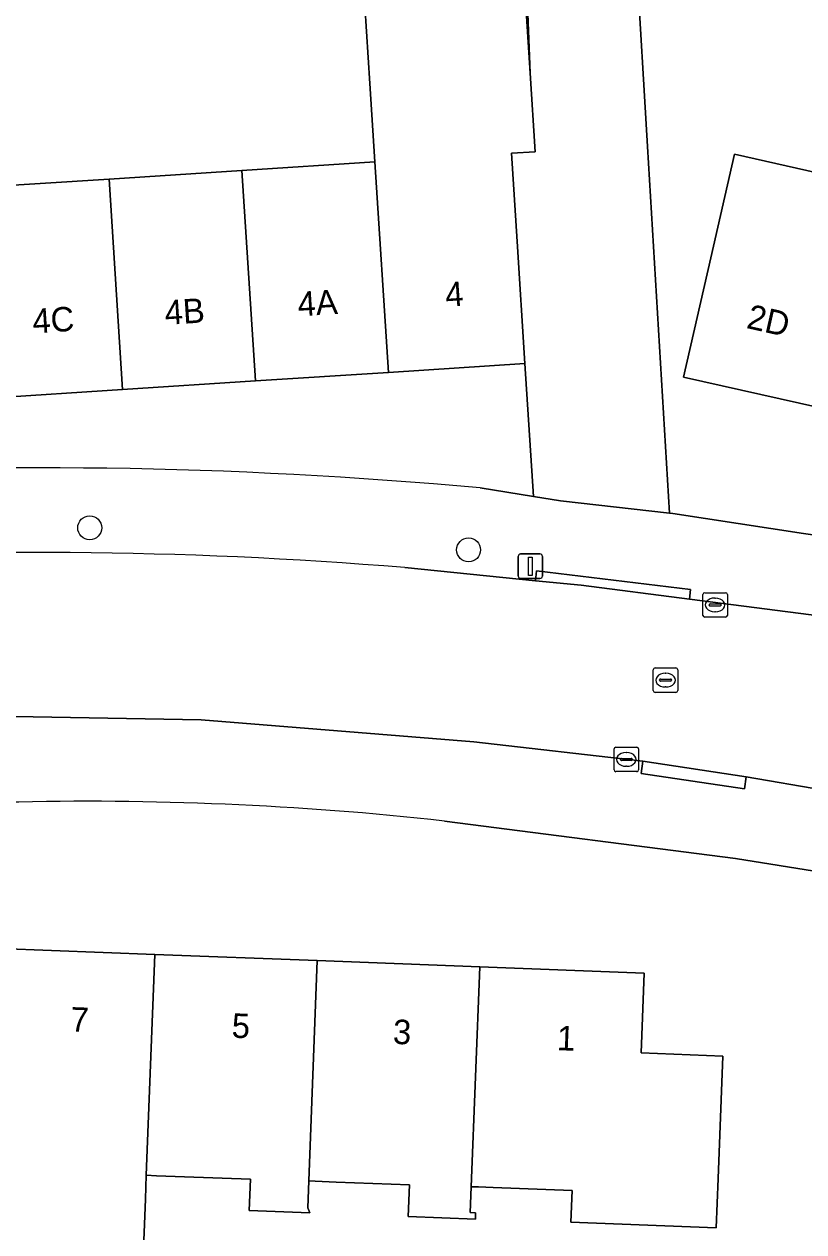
# Model space of a CAD drawing. Extents: x 163008 to 163854, y 382777 to 383982.
# Drawn here: x 163341.6 to 163373.47, y 383521.41 to 383570.73 of the extents above; entities that cross this region are included whole.
import ezdxf

# ---------------------------------------------------------------- set-up
doc = ezdxf.new("R2010")
doc.units = 0
for name, color, linetype in [('IMGEO_Boom', 7, 'Continuous'), ('IMGEO_Erf', 7, 'Continuous'), ('IMGEO_Kolk', 7, 'Continuous'), ('IMGEO_Lichtmast', 7, 'Continuous'), ('IMGEO_Muur', 7, 'Continuous'), ('IMGEO_Pand', 7, 'Continuous'), ('IMGEO_Pand_nummerreeks', 7, 'Continuous'), ('IMGEO_Rijbaan_lokaal_open', 7, 'Continuous'), ('IMGEO_Rioolput', 7, 'Continuous'), ('IMGEO_Voetpad_open', 7, 'Continuous')]:
    doc.layers.add(name, color=color, linetype=linetype)

msp = doc.modelspace()

# ---------------------------------------------------------------- linework, layer by layer
at = {"layer": 'IMGEO_Boom'}
for centre in [(163344.285, 383550.165), (163359.769, 383549.261)]:
    msp.add_circle(centre, 0.489, dxfattribs=at)
at = {"layer": 'IMGEO_Erf'}
for points in [[(163362.076, 383571.92), (163362.282, 383568.728), (163361.794, 383581.206)], [(163366.63, 383573.299), (163367.086, 383565.73), (163367.981, 383550.763), (163368.116, 383550.748), (163373.451, 383549.934), (163379.409, 383549.079)], [(163360.245, 383551.79), (163362.42, 383551.44), (163362.071, 383556.869), (163356.489, 383556.51), (163351.058, 383556.161), (163345.628, 383555.812), (163340.197, 383555.462), (163334.765, 383555.113), (163334.687, 383556.312), (163329.575, 383555.983), (163324.131, 383555.633), (163318.534, 383555.273), (163317.983, 383563.841), (163323.581, 383564.201), (163329.025, 383564.551), (163334.47, 383564.901), (163334.545, 383563.728), (163339.646, 383564.056), (163345.077, 383564.405), (163350.507, 383564.755), (163355.937, 383565.104), (163355.731, 383568.306), (163355.525, 383571.498)], [(163377.81, 383535.516), (163370.681, 383536.653), (163358.786, 383538.189)], [(163340.592, 383532.986), (163346.94, 383532.743), (163353.583, 383532.488), (163360.224, 383532.234), (163366.945, 383531.976), (163366.82, 383528.714), (163370.155, 383528.586), (163369.964, 383523.59), (163369.891, 383521.576), (163363.947, 383521.8), (163363.997, 383523.095), (163360.773, 383523.219), (163360.174, 383523.242), (163359.88, 383523.253), (163359.839, 383522.194), (163360.056, 383522.186), (163360.048, 383521.926), (163357.302, 383522.031), (163357.351, 383523.329), (163354.352, 383523.444), (163353.493, 383523.477), (163353.239, 383523.487), (163353.197, 383522.396), (163353.282, 383522.19), (163350.805, 383522.285), (163350.854, 383523.556), (163348.161, 383523.659), (163347.009, 383523.703), (163346.595, 383523.719), (163346.558, 383522.749), (163346.454, 383520.029)]]:
    msp.add_lwpolyline(points, dxfattribs=at)
msp.add_lwpolyline([(163397.329, 383559.406), (163396.367, 383555.196), (163395.254, 383550.321), (163389.857, 383551.533), (163384.608, 383552.712), (163379.348, 383553.893), (163374.079, 383555.076), (163368.557, 383556.316), (163369.667, 383561.192), (163370.63, 383565.425), (163376.123, 383564.187), (163376.742, 383566.842), (163382.002, 383565.667), (163381.378, 383562.96), (163386.645, 383561.815), (163391.892, 383560.632)], close=True, dxfattribs=at)
for centre, radius, start, end in [((163342.233, 383355.387), 197.227, 84.76017, 93.64141), ((163344.17, 383405.903), 133.091, 83.69518, 91.43898)]:
    msp.add_arc(centre, radius, start, end, dxfattribs=at)
at = {"layer": 'IMGEO_Kolk'}
for p, q in [((163369.342, 383546.587), (163369.342, 383547.439)), ((163369.417, 383547.513), (163370.269, 383547.513)), ((163370.343, 383547.439), (163370.343, 383546.587)), ((163369.601, 383547.007), (163369.601, 383547.019)), ((163370.039, 383546.97), (163369.641, 383546.97)), ((163369.644, 383547.056), (163370.042, 383547.056)), ((163369.83, 383547.293), (163369.855, 383547.293)), ((163370.085, 383547.019), (163370.085, 383547.007)), ((163370.269, 383546.513), (163369.417, 383546.513)), ((163369.853, 383546.733), (163369.828, 383546.733)), ((163365.714, 383540.278), (163365.714, 383541.13)), ((163365.789, 383541.204), (163366.641, 383541.204)), ((163366.202, 383540.984), (163366.227, 383540.984)), ((163366.715, 383541.13), (163366.715, 383540.278)), ((163365.973, 383540.698), (163365.973, 383540.71)), ((163366.411, 383540.661), (163366.013, 383540.661)), ((163366.016, 383540.747), (163366.414, 383540.747)), ((163366.225, 383540.424), (163366.2, 383540.424)), ((163366.457, 383540.71), (163366.457, 383540.698)), ((163366.641, 383540.204), (163365.789, 383540.204))]:
    msp.add_line(p, q, dxfattribs=at)
for points in [[(163369.342, 383546.587), (163369.342, 383547.439)], [(163369.417, 383547.513), (163370.269, 383547.513)], [(163370.343, 383547.439), (163370.343, 383546.587)], [(163370.269, 383546.513), (163369.417, 383546.513)], [(163365.714, 383540.278), (163365.714, 383541.13)], [(163365.789, 383541.204), (163366.641, 383541.204)], [(163366.715, 383541.13), (163366.715, 383540.278)], [(163366.641, 383540.204), (163365.789, 383540.204)]]:
    msp.add_lwpolyline(points, dxfattribs=at)
for centre, radius, start, end in [((163369.419, 383547.437), 0.0765, 91.552, 178.448), ((163369.419, 383547.437), 0.0765, 91.552, 178.448), ((163370.267, 383547.437), 0.0765, 1.552, 88.448), ((163370.267, 383547.437), 0.0765, 1.552, 88.448), ((163369.641, 383547.016), 0.0403, 85.8775, 175.7526), ((163369.638, 383547.006), 0.0366, 178.938, 274.7102), ((163370.042, 383547.013), 0.043, 264.8664, 352.4533), ((163370.046, 383547.018), 0.0386, 1.7309, 96.639), ((163369.419, 383546.589), 0.0765, 181.552, 268.448), ((163369.419, 383546.589), 0.0765, 181.552, 268.448), ((163370.267, 383546.589), 0.0765, 271.552, 358.448), ((163370.267, 383546.589), 0.0765, 271.552, 358.448), ((163365.791, 383541.128), 0.0765, 91.552, 178.448), ((163365.791, 383541.128), 0.0765, 91.552, 178.448), ((163366.639, 383541.128), 0.0765, 1.552, 88.448), ((163366.639, 383541.128), 0.0765, 1.552, 88.448), ((163366.013, 383540.707), 0.0403, 85.8775, 175.7526), ((163366.01, 383540.697), 0.0366, 178.938, 274.7102), ((163366.414, 383540.704), 0.043, 264.8664, 352.4533), ((163366.418, 383540.709), 0.0386, 1.7309, 96.639), ((163365.791, 383540.28), 0.0765, 181.552, 268.448), ((163365.791, 383540.28), 0.0765, 181.552, 268.448), ((163366.639, 383540.28), 0.0765, 271.552, 358.448), ((163366.639, 383540.28), 0.0765, 271.552, 358.448)]:
    msp.add_arc(centre, radius, start, end, dxfattribs=at)
for centre, major_axis, ratio, start_param, end_param in [((163369.829, 383547.013), (-0.387, 0.002), 0.722429, 4.712389, 7.853982), ((163369.854, 383547.013), (-0.39, 0.002), 0.717154, 1.570796, 4.712389), ((163366.201, 383540.704), (-0.387, 0.002), 0.722429, 4.712389, 7.853982), ((163366.226, 383540.704), (-0.39, 0.002), 0.717154, 1.570796, 4.712389)]:
    msp.add_ellipse(centre, major_axis=major_axis, ratio=ratio, start_param=start_param, end_param=end_param, dxfattribs=at)
at = {"layer": 'IMGEO_Lichtmast'}
for p, q in [((163361.795, 383548.194), (163361.795, 383548.994)), ((163361.795, 383548.994), (163361.795, 383548.194)), ((163361.895, 383549.094), (163362.685, 383549.094)), ((163362.685, 383549.094), (163361.895, 383549.094)), ((163362.785, 383548.994), (163362.785, 383548.194)), ((163362.785, 383548.194), (163362.785, 383548.994)), ((163362.685, 383548.094), (163361.895, 383548.094)), ((163361.895, 383548.094), (163362.685, 383548.094))]:
    msp.add_line(p, q, dxfattribs=at)
msp.add_lwpolyline([(163362.215, 383548.969), (163362.365, 383548.969), (163362.365, 383548.219), (163362.215, 383548.219), (163362.215, 383548.969)], dxfattribs=at)
for centre, start, end in [((163361.895, 383548.994), 90, 180), ((163361.895, 383548.994), 90, 180), ((163362.685, 383548.994), 0, 90), ((163362.685, 383548.994), 360, 90), ((163361.895, 383548.194), 180, 270), ((163361.895, 383548.194), 180, 270), ((163362.685, 383548.194), 270, 0), ((163362.685, 383548.194), 270, 0)]:
    msp.add_arc(centre, 0.1, start, end, dxfattribs=at)
at = {"layer": 'IMGEO_Muur'}
msp.add_lwpolyline([(163372.861, 383578.068), (163369.203, 383577.01), (163366.63, 383573.299), (163367.086, 383565.73)], dxfattribs=at)
at = {"layer": 'IMGEO_Pand'}
for points in [[(163361.518, 383565.463), (163362.488, 383565.525), (163362.282, 383568.728), (163362.076, 383571.92), (163355.525, 383571.498), (163355.731, 383568.306), (163355.937, 383565.104), (163356.489, 383556.51), (163362.071, 383556.869), (163361.75, 383561.858)], [(163351.058, 383556.161), (163356.489, 383556.51), (163355.937, 383565.104), (163350.507, 383564.755)], [(163374.079, 383555.076), (163376.123, 383564.187), (163370.63, 383565.425), (163369.667, 383561.192), (163368.557, 383556.316)], [(163351.058, 383556.161), (163350.507, 383564.755), (163345.077, 383564.405), (163345.628, 383555.812)], [(163339.646, 383564.056), (163340.197, 383555.462), (163345.628, 383555.812), (163345.077, 383564.405)], [(163346.94, 383532.743), (163340.592, 383532.986), (163340.316, 383525.798), (163337.109, 383525.921), (163336.918, 383520.925), (163336.853, 383519.241), (163340.295, 383519.109), (163340.339, 383520.264), (163346.454, 383520.029), (163346.558, 383522.749), (163346.595, 383523.719)], [(163353.583, 383532.488), (163346.94, 383532.743), (163346.595, 383523.719), (163347.009, 383523.703), (163348.161, 383523.659), (163350.854, 383523.556), (163350.805, 383522.285), (163353.282, 383522.19), (163353.197, 383522.396), (163353.239, 383523.487)], [(163360.224, 383532.234), (163353.583, 383532.488), (163353.239, 383523.487), (163353.493, 383523.477), (163354.352, 383523.444), (163357.351, 383523.329), (163357.302, 383522.031), (163360.048, 383521.926), (163360.056, 383522.186), (163359.839, 383522.194), (163359.88, 383523.253)], [(163360.224, 383532.234), (163359.88, 383523.253), (163360.174, 383523.242), (163360.773, 383523.219), (163363.997, 383523.095), (163363.947, 383521.8), (163369.891, 383521.576), (163369.964, 383523.59), (163370.155, 383528.586), (163366.82, 383528.714), (163366.945, 383531.976)]]:
    msp.add_lwpolyline(points, close=True, dxfattribs=at)
at = {"layer": 'IMGEO_Rijbaan_lokaal_open'}
for points in [[(163361.794, 383581.206), (163362.282, 383568.728), (163362.488, 383565.525), (163361.518, 383565.463), (163361.75, 383561.858), (163362.071, 383556.869), (163362.42, 383551.44), (163363.531, 383551.261), (163367.981, 383550.763), (163367.086, 383565.73), (163366.63, 383573.299)], [(163329.819, 383548.736), (163323.477, 383548.221), (163324.032, 383541.409), (163332.297, 383542.09), (163336.154, 383542.321), (163337.417, 383542.373), (163341.214, 383542.459), (163348.833, 383542.316), (163359.981, 383541.417), (163366.895, 383540.628), (163371.116, 383539.995), (163377.463, 383538.905), (163378.74, 383545.94), (163375.035, 383546.444), (163368.792, 383547.248), (163364.37, 383547.818), (163362.502, 383548.004), (163357.158, 383548.536)]]:
    msp.add_lwpolyline(points, dxfattribs=at)
msp.add_arc((163342.161, 383367.127), 182.028, 85.27403, 93.88768, dxfattribs=at)
at = {"layer": 'IMGEO_Rioolput'}
for p, q in [((163367.317, 383543.516), (163367.317, 383544.368)), ((163367.392, 383544.442), (163368.244, 383544.442)), ((163368.318, 383544.368), (163368.318, 383543.516)), ((163367.576, 383543.936), (163367.576, 383543.948)), ((163368.014, 383543.899), (163367.616, 383543.899)), ((163367.619, 383543.985), (163368.017, 383543.985)), ((163367.805, 383544.222), (163367.83, 383544.222)), ((163368.06, 383543.948), (163368.06, 383543.936)), ((163368.244, 383543.442), (163367.392, 383543.442)), ((163367.828, 383543.662), (163367.803, 383543.662))]:
    msp.add_line(p, q, dxfattribs=at)
for points in [[(163367.317, 383543.516), (163367.317, 383544.368)], [(163367.392, 383544.442), (163368.244, 383544.442)], [(163368.318, 383544.368), (163368.318, 383543.516)], [(163368.244, 383543.442), (163367.392, 383543.442)]]:
    msp.add_lwpolyline(points, dxfattribs=at)
for centre, radius, start, end in [((163367.394, 383544.366), 0.0765, 91.552, 178.448), ((163367.394, 383544.366), 0.0765, 91.552, 178.448), ((163368.242, 383544.366), 0.0765, 1.552, 88.448), ((163368.242, 383544.366), 0.0765, 1.552, 88.448), ((163367.616, 383543.945), 0.0403, 85.8775, 175.7526), ((163367.613, 383543.935), 0.0366, 178.938, 274.7102), ((163368.017, 383543.942), 0.043, 264.8664, 352.4533), ((163368.021, 383543.947), 0.0386, 1.7309, 96.639), ((163367.394, 383543.518), 0.0765, 181.552, 268.448), ((163367.394, 383543.518), 0.0765, 181.552, 268.448), ((163368.242, 383543.518), 0.0765, 271.552, 358.448), ((163368.242, 383543.518), 0.0765, 271.552, 358.448)]:
    msp.add_arc(centre, radius, start, end, dxfattribs=at)
for centre, major_axis, ratio, start_param, end_param in [((163367.804, 383543.942), (-0.387, 0.002), 0.722429, 4.712389, 7.853982), ((163367.829, 383543.942), (-0.39, 0.002), 0.717154, 1.570796, 4.712389)]:
    msp.add_ellipse(centre, major_axis=major_axis, ratio=ratio, start_param=start_param, end_param=end_param, dxfattribs=at)
at = {"layer": 'IMGEO_Voetpad_open'}
for points in [[(163379.409, 383549.079), (163373.451, 383549.934), (163368.116, 383550.748), (163367.981, 383550.763), (163363.531, 383551.261), (163362.42, 383551.44), (163360.245, 383551.79)], [(163357.158, 383548.536), (163362.502, 383548.004), (163362.55, 383548.41), (163368.84, 383547.65), (163368.792, 383547.248), (163375.035, 383546.444), (163378.74, 383545.94), (163381.493, 383545.489)], [(163395.217, 383534.84), (163395.072, 383534.362), (163391.347, 383535.502), (163391.492, 383535.979), (163384.105, 383537.765), (163380.213, 383538.433), (163377.463, 383538.905), (163371.116, 383539.995), (163371.044, 383539.501), (163366.823, 383540.134), (163366.895, 383540.628), (163359.981, 383541.417), (163348.833, 383542.316), (163341.214, 383542.459), (163341.226, 383541.96), (163337.429, 383541.874), (163337.417, 383542.373), (163336.154, 383542.321), (163336.185, 383541.822), (163332.427, 383541.598), (163332.297, 383542.09), (163324.032, 383541.409), (163321.291, 383541.183), (163270.708, 383537.014)], [(163358.786, 383538.189), (163370.681, 383536.653), (163377.81, 383535.516)]]:
    msp.add_lwpolyline(points, dxfattribs=at)
for points in [[(163368.792, 383547.248), (163368.84, 383547.65), (163362.55, 383548.41), (163362.502, 383548.004), (163364.37, 383547.818)], [(163366.895, 383540.628), (163366.823, 383540.134), (163371.044, 383539.501), (163371.116, 383539.995)]]:
    msp.add_lwpolyline(points, close=True, dxfattribs=at)
for centre, radius, start, end in [((163342.233, 383355.387), 197.227, 84.76017, 93.64141), ((163342.161, 383367.127), 182.028, 85.27403, 93.88768), ((163344.17, 383405.903), 133.091, 83.69518, 91.43898)]:
    msp.add_arc(centre, radius, start, end, dxfattribs=at)

# ---------------------------------------------------------------- texts
at = {"layer": 'IMGEO_Pand_nummerreeks'}
for s, rotation, p in [('4', 3.6784, (163358.843, 383559.188)), ('4A', 3.6795, (163352.809, 383558.798)), ('4C', 3.6795, (163341.974, 383558.102)), ('4B', 3.6795, (163347.379, 383558.449)), ('2D', 347.3438, (163371.086, 383558.33)), ('7', 357.8056, (163343.486, 383529.593)), ('5', 357.8056, (163350.074, 383529.34)), ('3', 357.8056, (163356.663, 383529.088)), ('1', 357.8056, (163363.365, 383528.831))]:
    msp.add_text(s, height=1, rotation=rotation, dxfattribs=at).set_placement(p)

doc.saveas('drawing.dxf')
